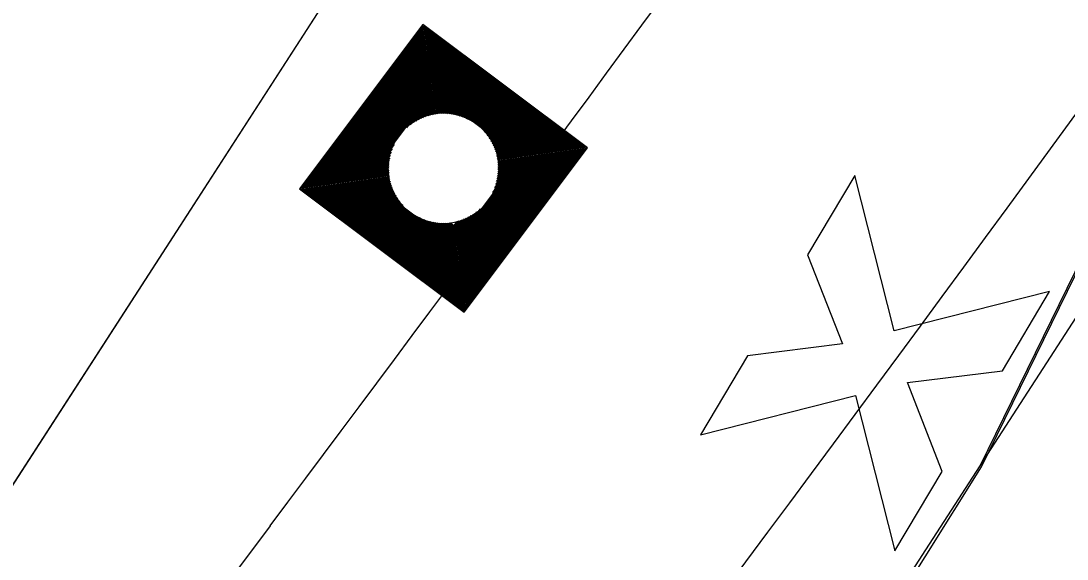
# Model space of a CAD drawing. Extents: x 14104283 to 14128447, y 8633203 to 8671666.
# Drawn here: x 14119205.81 to 14119236.98, y 8668973.13 to 8668989.17 of the extents above; entities that cross this region are included whole.
import ezdxf

# ---------------------------------------------------------------- set-up
doc = ezdxf.new("R2010")
doc.units = 0
for name, color, linetype in [('Cell', 7, 'Continuous'), ('dsnCellElements', 7, 'Continuous'), ('dsnPaintExistingBrokenLaneLineWhite', 7, 'Continuous'), ('dsnShadingPaved', 7, 'Continuous'), ('dsnStdLabel', 7, 'Continuous'), ('dsnStgShadingPropPav', 7, 'Continuous'), ('dsnTapeExistingChannelizingLaneYellow', 7, 'Continuous'), ('dsnTapePlaceChannelizingYellow', 7, 'Continuous'), ('dsnTapeRemoveChannelizingWhite', 7, 'Continuous'), ('dsnTapeRemoveChannelizingYellow', 7, 'Continuous')]:
    doc.layers.add(name, color=color, linetype=linetype)

msp = doc.modelspace()

# ---------------------------------------------------------------- linework, layer by layer
at = {"layer": 'Cell'}
for p, q in [((14119230.659, 8668984.559), (14119229.252, 8668982.196)), ((14119231.832, 8668979.932), (14119230.659, 8668984.559)), ((14119229.252, 8668982.196), (14119230.29, 8668979.541)), ((14119236.459, 8668981.106), (14119231.832, 8668979.932)), ((14119235.052, 8668978.743), (14119236.459, 8668981.106)), ((14119230.29, 8668979.541), (14119227.462, 8668979.189)), ((14119227.462, 8668979.189), (14119226.055, 8668976.826)), ((14119232.223, 8668978.39), (14119235.052, 8668978.743)), ((14119233.261, 8668975.735), (14119232.223, 8668978.39)), ((14119226.055, 8668976.826), (14119230.681, 8668977.999)), ((14119230.681, 8668977.999), (14119231.854, 8668973.373)), ((14119231.854, 8668973.373), (14119233.261, 8668975.735))]:
    msp.add_line(p, q, dxfattribs=at)
at = {"layer": 'dsnCellElements'}
msp.add_circle((14119218.402, 8668984.776), 1.65, dxfattribs=at)
at = {"layer": 'dsnPaintExistingBrokenLaneLineWhite'}
for p, q in [((14119234.389, 8668975.908), (14119353.592, 8669160.466)), ((14119210.017, 8668938.174), (14119234.389, 8668975.908))]:
    msp.add_line(p, q, dxfattribs=at)
at = {"layer": 'dsnShadingPaved'}
for p, q in [((14119234.436, 8668975.877), (14119278.679, 8669066.545)), ((14119219.814, 8668997.412), (14119165.582, 8668913.395))]:
    msp.add_line(p, q, dxfattribs=at)
msp.add_lwpolyline([(14119112.163, 8668768.146), (14119121.905, 8668785.647), (14119131.741, 8668803.137), (14119141.652, 8668820.582), (14119151.641, 8668837.985), (14119161.707, 8668855.347), (14119171.849, 8668872.666), (14119182.068, 8668889.943), (14119192.379, 8668907.203), (14119202.726, 8668924.353), (14119218.461, 8668950.342), (14119234.436, 8668975.877)], dxfattribs=at)
at = {"layer": 'dsnStdLabel'}
for points in [[(14119219.017, 8668980.488), (14119222.69, 8668985.39), (14119217.788, 8668989.063), (14119214.115, 8668984.161), (14119219.017, 8668980.488)], [(14119219.014, 8668980.49), (14119222.685, 8668985.39), (14119217.788, 8668989.059), (14119214.119, 8668984.162), (14119219.019, 8668980.491)], [(14119219.012, 8668980.492), (14119222.681, 8668985.389), (14119217.789, 8668989.054), (14119214.124, 8668984.163), (14119219.021, 8668980.493)], [(14119219.068, 8668980.623), (14119222.634, 8668985.382), (14119217.796, 8668989.008), (14119214.17, 8668984.169), (14119219.041, 8668980.52)], [(14119219.062, 8668980.669), (14119222.588, 8668985.376), (14119217.802, 8668988.962), (14119214.216, 8668984.176), (14119219.06, 8668980.546)], [(14119219.055, 8668980.715), (14119222.542, 8668985.369), (14119217.809, 8668988.916), (14119214.262, 8668984.182), (14119219.08, 8668980.573)], [(14119219.048, 8668980.761), (14119222.496, 8668985.363), (14119217.815, 8668988.869), (14119214.309, 8668984.189), (14119219.068, 8668980.623)], [(14119219.042, 8668980.808), (14119222.45, 8668985.356), (14119217.822, 8668988.823), (14119214.355, 8668984.196), (14119219.062, 8668980.669)], [(14119219.035, 8668980.854), (14119222.403, 8668985.349), (14119217.829, 8668988.777), (14119214.401, 8668984.202), (14119219.055, 8668980.715)], [(14119219.029, 8668980.9), (14119222.357, 8668985.343), (14119217.835, 8668988.731), (14119214.447, 8668984.209), (14119219.048, 8668980.761)], [(14119219.022, 8668980.946), (14119222.311, 8668985.336), (14119217.842, 8668988.685), (14119214.493, 8668984.216), (14119219.042, 8668980.808)], [(14119219.015, 8668980.992), (14119222.265, 8668985.33), (14119217.849, 8668988.638), (14119214.54, 8668984.222), (14119219.035, 8668980.854)], [(14119219.009, 8668981.039), (14119222.219, 8668985.323), (14119217.855, 8668988.592), (14119214.586, 8668984.229), (14119219.029, 8668980.9)], [(14119219.002, 8668981.085), (14119222.172, 8668985.316), (14119217.862, 8668988.546), (14119214.632, 8668984.235), (14119219.022, 8668980.946)], [(14119218.995, 8668981.131), (14119222.126, 8668985.31), (14119217.868, 8668988.5), (14119214.678, 8668984.242), (14119219.015, 8668980.992)], [(14119218.989, 8668981.177), (14119222.08, 8668985.303), (14119217.875, 8668988.454), (14119214.724, 8668984.249), (14119219.009, 8668981.039)], [(14119218.982, 8668981.223), (14119222.034, 8668985.296), (14119217.882, 8668988.407), (14119214.771, 8668984.255), (14119219.002, 8668981.085)], [(14119218.976, 8668981.27), (14119221.988, 8668985.29), (14119217.888, 8668988.361), (14119214.817, 8668984.262), (14119218.995, 8668981.131)], [(14119218.969, 8668981.316), (14119221.941, 8668985.283), (14119217.895, 8668988.315), (14119214.863, 8668984.269), (14119218.989, 8668981.177)], [(14119218.962, 8668981.362), (14119221.895, 8668985.277), (14119217.902, 8668988.269), (14119214.909, 8668984.275), (14119218.982, 8668981.223)], [(14119218.956, 8668981.408), (14119221.849, 8668985.27), (14119217.908, 8668988.223), (14119214.955, 8668984.282), (14119218.976, 8668981.27)], [(14119218.949, 8668981.454), (14119221.803, 8668985.263), (14119217.915, 8668988.176), (14119215.002, 8668984.288), (14119218.969, 8668981.316)], [(14119218.942, 8668981.501), (14119221.757, 8668985.257), (14119217.921, 8668988.13), (14119215.048, 8668984.295), (14119218.962, 8668981.362)], [(14119218.936, 8668981.547), (14119221.71, 8668985.25), (14119217.928, 8668988.084), (14119215.094, 8668984.302), (14119218.956, 8668981.408)], [(14119218.929, 8668981.593), (14119221.664, 8668985.243), (14119217.935, 8668988.038), (14119215.14, 8668984.308), (14119218.949, 8668981.454)], [(14119218.923, 8668981.639), (14119221.618, 8668985.237), (14119217.941, 8668987.992), (14119215.186, 8668984.315), (14119218.942, 8668981.501)], [(14119218.916, 8668981.685), (14119221.572, 8668985.23), (14119217.948, 8668987.946), (14119215.233, 8668984.321), (14119218.936, 8668981.547)], [(14119218.909, 8668981.732), (14119221.526, 8668985.224), (14119217.954, 8668987.899), (14119215.279, 8668984.328), (14119218.929, 8668981.593)], [(14119218.903, 8668981.778), (14119221.48, 8668985.217), (14119217.961, 8668987.853), (14119215.325, 8668984.335), (14119218.923, 8668981.639)], [(14119218.896, 8668981.824), (14119221.433, 8668985.21), (14119217.968, 8668987.807), (14119215.371, 8668984.341), (14119218.916, 8668981.685)], [(14119218.889, 8668981.87), (14119221.387, 8668985.204), (14119217.974, 8668987.761), (14119215.417, 8668984.348), (14119218.909, 8668981.732)], [(14119218.883, 8668981.916), (14119221.341, 8668985.197), (14119217.981, 8668987.715), (14119215.464, 8668984.355), (14119218.903, 8668981.778)], [(14119218.876, 8668981.963), (14119221.295, 8668985.19), (14119217.988, 8668987.668), (14119215.51, 8668984.361), (14119218.896, 8668981.824)], [(14119218.87, 8668982.009), (14119221.249, 8668985.184), (14119217.994, 8668987.622), (14119215.556, 8668984.368), (14119218.889, 8668981.87)], [(14119218.863, 8668982.055), (14119221.202, 8668985.177), (14119218.001, 8668987.576), (14119215.602, 8668984.374), (14119218.883, 8668981.916)], [(14119218.856, 8668982.101), (14119221.156, 8668985.171), (14119218.007, 8668987.53), (14119215.648, 8668984.381), (14119218.876, 8668981.963)], [(14119218.85, 8668982.147), (14119221.11, 8668985.164), (14119218.014, 8668987.484), (14119215.695, 8668984.388), (14119218.87, 8668982.009)], [(14119218.843, 8668982.194), (14119221.064, 8668985.157), (14119218.021, 8668987.437), (14119215.741, 8668984.394), (14119218.863, 8668982.055)], [(14119218.836, 8668982.24), (14119221.018, 8668985.151), (14119218.027, 8668987.391), (14119215.787, 8668984.401), (14119218.856, 8668982.101)], [(14119218.83, 8668982.286), (14119220.971, 8668985.144), (14119218.034, 8668987.345), (14119215.833, 8668984.408), (14119218.85, 8668982.147)], [(14119218.823, 8668982.332), (14119220.925, 8668985.137), (14119218.041, 8668987.299), (14119215.879, 8668984.414), (14119218.843, 8668982.194)], [(14119218.817, 8668982.378), (14119220.879, 8668985.131), (14119218.047, 8668987.253), (14119215.926, 8668984.421), (14119218.836, 8668982.24)], [(14119218.81, 8668982.425), (14119220.833, 8668985.124), (14119218.054, 8668987.206), (14119215.972, 8668984.427), (14119218.83, 8668982.286)], [(14119218.803, 8668982.471), (14119220.787, 8668985.118), (14119218.06, 8668987.16), (14119216.018, 8668984.434), (14119218.823, 8668982.332)], [(14119218.797, 8668982.517), (14119220.74, 8668985.111), (14119218.067, 8668987.114), (14119216.064, 8668984.441), (14119218.817, 8668982.378)], [(14119218.79, 8668982.563), (14119220.694, 8668985.104), (14119218.074, 8668987.068), (14119216.11, 8668984.447), (14119218.81, 8668982.425)], [(14119219.118, 8668986.244), (14119218.08, 8668987.022), (14119217.303, 8668985.984)], [(14119218.987, 8668986.301), (14119218.087, 8668986.975), (14119217.413, 8668986.076)], [(14119218.885, 8668986.336), (14119218.094, 8668986.929), (14119217.501, 8668986.138)], [(14119218.797, 8668986.361), (14119218.1, 8668986.883), (14119217.578, 8668986.186)], [(14119218.719, 8668986.378), (14119218.107, 8668986.837), (14119217.648, 8668986.225)], [(14119218.647, 8668986.391), (14119218.113, 8668986.791), (14119217.714, 8668986.257)], [(14119218.58, 8668986.4), (14119218.12, 8668986.744), (14119217.775, 8668986.284)], [(14119218.518, 8668986.405), (14119218.127, 8668986.698), (14119217.834, 8668986.307)], [(14119218.458, 8668986.408), (14119218.133, 8668986.652), (14119217.89, 8668986.327)], [(14119218.402, 8668986.409), (14119218.14, 8668986.606), (14119217.943, 8668986.344)], [(14119218.348, 8668986.408), (14119218.147, 8668986.56), (14119217.995, 8668986.358)], [(14119218.297, 8668986.406), (14119218.153, 8668986.513), (14119218.046, 8668986.37)], [(14119218.247, 8668986.402), (14119218.16, 8668986.467), (14119218.094, 8668986.38)], [(14119218.199, 8668986.397), (14119218.166, 8668986.421), (14119218.142, 8668986.388)], [(14119219.871, 8668984.06), (14119220.648, 8668985.098), (14119219.611, 8668985.875)], [(14119216.934, 8668985.491), (14119216.156, 8668984.454), (14119217.194, 8668983.677)], [(14119219.928, 8668984.191), (14119220.602, 8668985.091), (14119219.702, 8668985.765)], [(14119219.963, 8668984.293), (14119220.556, 8668985.084), (14119219.765, 8668985.677)], [(14119219.987, 8668984.381), (14119220.509, 8668985.078), (14119219.813, 8668985.6)], [(14119220.005, 8668984.459), (14119220.463, 8668985.071), (14119219.851, 8668985.53)], [(14119216.877, 8668985.36), (14119216.203, 8668984.461), (14119217.103, 8668983.786)], [(14119216.842, 8668985.258), (14119216.249, 8668984.467), (14119217.04, 8668983.874)], [(14119220.017, 8668984.531), (14119220.417, 8668985.065), (14119219.884, 8668985.464)], [(14119220.026, 8668984.598), (14119220.371, 8668985.058), (14119219.911, 8668985.403)], [(14119220.032, 8668984.66), (14119220.325, 8668985.051), (14119219.934, 8668985.344)], [(14119220.035, 8668984.72), (14119220.278, 8668985.045), (14119219.953, 8668985.288)], [(14119220.036, 8668984.776), (14119220.232, 8668985.038), (14119219.97, 8668985.235)], [(14119220.035, 8668984.83), (14119220.186, 8668985.032), (14119219.984, 8668985.183)], [(14119216.817, 8668985.171), (14119216.295, 8668984.474), (14119216.992, 8668983.952)], [(14119216.8, 8668985.092), (14119216.341, 8668984.48), (14119216.953, 8668984.022)], [(14119216.787, 8668985.02), (14119216.387, 8668984.487), (14119216.921, 8668984.087)], [(14119216.778, 8668984.954), (14119216.434, 8668984.494), (14119216.894, 8668984.149)], [(14119216.773, 8668984.891), (14119216.48, 8668984.5), (14119216.871, 8668984.207)], [(14119220.032, 8668984.881), (14119220.14, 8668985.025), (14119219.996, 8668985.132)], [(14119220.028, 8668984.931), (14119220.094, 8668985.018), (14119220.006, 8668985.084)], [(14119220.023, 8668984.979), (14119220.047, 8668985.012), (14119220.015, 8668985.036)], [(14119216.77, 8668984.832), (14119216.526, 8668984.507), (14119216.851, 8668984.263)], [(14119216.769, 8668984.776), (14119216.572, 8668984.514), (14119216.834, 8668984.317)], [(14119216.77, 8668984.722), (14119216.618, 8668984.52), (14119216.82, 8668984.369)], [(14119216.772, 8668984.67), (14119216.665, 8668984.527), (14119216.808, 8668984.419)], [(14119216.776, 8668984.621), (14119216.711, 8668984.533), (14119216.798, 8668984.468)], [(14119216.781, 8668984.573), (14119216.757, 8668984.54), (14119216.79, 8668984.516)], [(14119217.687, 8668983.307), (14119218.803, 8668982.471)], [(14119218.757, 8668982.794), (14119219.156, 8668983.327)], [(14119218.764, 8668982.748), (14119219.226, 8668983.365)], [(14119218.77, 8668982.702), (14119219.304, 8668983.414)], [(14119218.777, 8668982.656), (14119219.392, 8668983.476)], [(14119218.783, 8668982.609), (14119219.501, 8668983.567)], [(14119217.818, 8668983.251), (14119218.797, 8668982.517)], [(14119217.92, 8668983.215), (14119218.79, 8668982.563)], [(14119218.007, 8668983.191), (14119218.783, 8668982.609)], [(14119218.086, 8668983.173), (14119218.777, 8668982.656)], [(14119218.158, 8668983.161), (14119218.77, 8668982.702)], [(14119218.224, 8668983.152), (14119218.764, 8668982.748)], [(14119218.287, 8668983.146), (14119218.757, 8668982.794)], [(14119218.346, 8668983.143), (14119218.75, 8668982.84)], [(14119218.402, 8668983.142), (14119218.744, 8668982.887)], [(14119218.456, 8668983.143), (14119218.737, 8668982.933)], [(14119218.508, 8668983.146), (14119218.731, 8668982.979)], [(14119218.558, 8668983.15), (14119218.724, 8668983.025)], [(14119218.606, 8668983.155), (14119218.717, 8668983.071)], [(14119218.717, 8668983.071), (14119218.809, 8668983.194)], [(14119218.724, 8668983.025), (14119218.861, 8668983.208)], [(14119218.731, 8668982.979), (14119218.915, 8668983.225)], [(14119218.737, 8668982.933), (14119218.971, 8668983.244)], [(14119218.744, 8668982.887), (14119219.029, 8668983.267)], [(14119218.75, 8668982.84), (14119219.091, 8668983.295)]]:
    msp.add_lwpolyline(points, dxfattribs=at)
at = {"layer": 'dsnStgShadingPropPav'}
for radius, end in [(1512, 159.626707), (1488, 158.157867)]:
    msp.add_arc((14120503.024, 8668359.238), radius, 147.24256, end, dxfattribs=at)
at = {"layer": 'dsnTapeExistingChannelizingLaneYellow'}
msp.add_line((14119219.81, 8668997.415), (14119165.579, 8668913.397), dxfattribs=at)
at = {"layer": 'dsnTapePlaceChannelizingYellow'}
for points in [[(14119234.389, 8668975.908), (14119256.558, 8669021.211), (14119278.679, 8669066.545)], [(14119112.138, 8668768.105), (14119126.823, 8668794.392), (14119131.741, 8668803.137), (14119141.652, 8668820.582), (14119161.707, 8668855.347), (14119176.958, 8668881.305), (14119182.068, 8668889.943), (14119192.379, 8668907.203), (14119202.726, 8668924.353), (14119218.461, 8668950.342), (14119234.436, 8668975.877)]]:
    msp.add_lwpolyline(points, dxfattribs=at)
at = {"layer": 'dsnTapeRemoveChannelizingWhite'}
msp.add_arc((14117622.377, 8670166.303), 2000, 323.15224, 327.157369, dxfattribs=at)
at = {"layer": 'dsnTapeRemoveChannelizingYellow'}
for centre, radius, start, end in [((14117622.377, 8670166.303), 1988, 323.15224, 326.41648), ((14120823.304, 8667767.54), 2012, 143.15224, 151.245378)]:
    msp.add_arc(centre, radius, start, end, dxfattribs=at)

doc.saveas('drawing.dxf')
